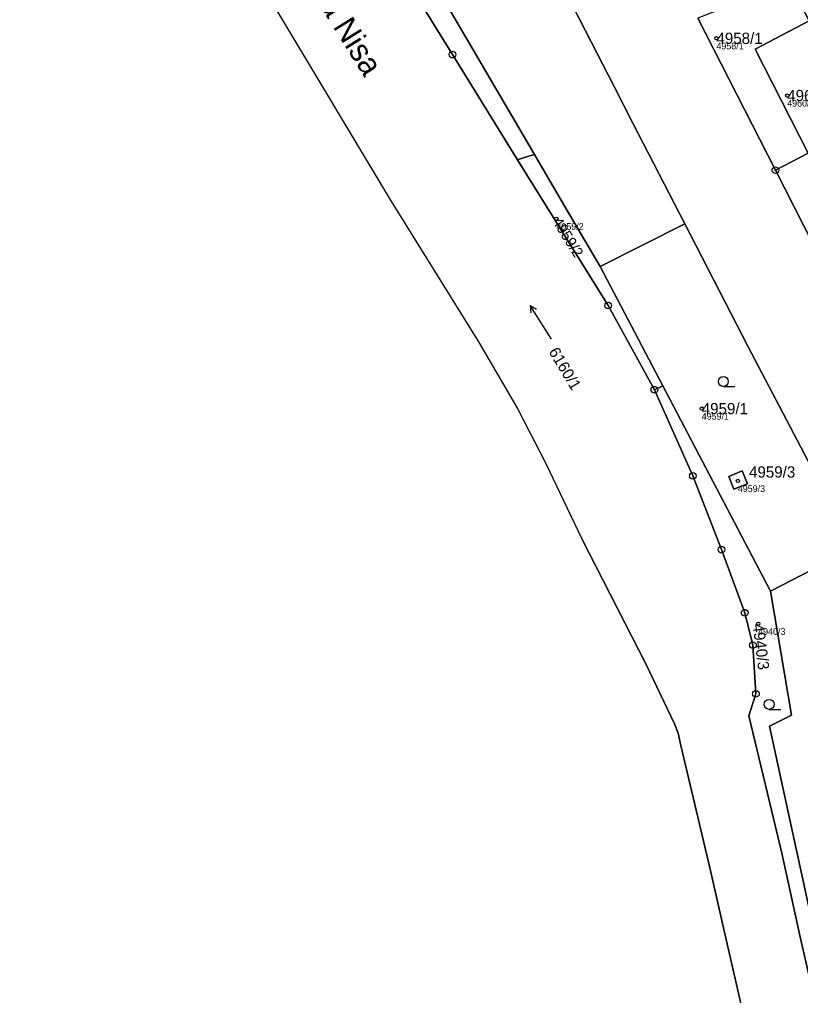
# Model space of a CAD drawing. Extents: x -690132 to -685994, y -975441 to -972444.
# Drawn here: x -689047.2 to -688929.8, y -973890.6 to -973743.9 of the extents above; entities that cross this region are included whole.
import ezdxf

# ---------------------------------------------------------------- set-up
doc = ezdxf.new("R2010")
doc.units = 0
for name, color, linetype in [('Definiční body', 7, 'Continuous'), ('Hranice parcel', 7, 'Continuous'), ('Parcelní čísla', 7, 'Continuous'), ('Polygon budovy', 7, 'Continuous'), ('Polygon ku', 7, 'Continuous'), ('Polygon parcely', 7, 'Continuous'), ('Pop  PČ popisy', 7, 'Continuous'), ('Značky bodu BP', 7, 'Continuous'), ('Značky kultur', 7, 'Continuous')]:
    doc.layers.add(name, color=color, linetype=linetype)

msp = doc.modelspace()

# ---------------------------------------------------------------- linework, layer by layer
at = {"layer": 'Definiční body'}
for centre in [(-688942.4, -973746.73), (-688931.76, -973755.34), (-688966.45, -973773.85), (-688944.61, -973802.39), (-688939.18, -973813.26), (-688936.12, -973834.73)]:
    msp.add_circle(centre, 0.25, dxfattribs=at)
at = {"layer": 'Hranice parcel'}
for p, q in [((-688969.75, -973764.18), (-689004.59, -973704.73)), ((-688945.19, -973743.71), (-688933.54, -973766.56)), ((-688933.54, -973766.56), (-688928.59, -973764)), ((-688933.54, -973766.56), (-688922.01, -973789.19)), ((-688947.17, -973774.59), (-688959.87, -973781.03)), ((-688959.87, -973781.03), (-688950.46, -973798.95)), ((-688950.46, -973798.95), (-688951.73, -973799.54)), ((-688934.28, -973829.81), (-688950.46, -973798.95)), ((-688972.27, -973802.49), (-688968.06, -973810.64)), ((-688968.06, -973810.64), (-688962.7, -973821.86)), ((-688952.97, -973840.83), (-688962.7, -973821.86)), ((-688921.76, -973823.34), (-688934.28, -973829.81)), ((-688943.34, -973871.6), (-688947.73, -973853.02)), ((-688941.47, -973879.8), (-688943.34, -973871.6)), ((-688926.35, -973945.84), (-688941.47, -973879.8))]:
    msp.add_line(p, q, dxfattribs=at)
for points in [[(-689047.17, -973675.58), (-689041.35, -973687.74), (-689034.16, -973701.36), (-689015.06, -973732.6), (-689008.56, -973742.51), (-688991.51, -973770.89), (-688978.19, -973792.37), (-688972.27, -973802.49)], [(-689009.2, -973705.2), (-688998.94, -973721.84), (-688991.66, -973733.7), (-688982.08, -973749.18), (-688972.3, -973764.97)], [(-688968.28, -973733.48), (-688957.74, -973754.07), (-688954.91, -973759.57), (-688947.17, -973774.59)], [(-688928.59, -973764), (-688936.58, -973748.35), (-688928.48, -973744.1), (-688931.45, -973738.29)], [(-688969.75, -973764.18), (-688971.12, -973764.6), (-688972.3, -973764.97)], [(-688959.87, -973781.03), (-688964.97, -973772.34), (-688969.75, -973764.18)], [(-688972.3, -973764.97), (-688958.67, -973786.9), (-688951.73, -973799.54)], [(-688921.76, -973823.34), (-688937.68, -973792.98), (-688947.17, -973774.59)], [(-688951.73, -973799.54), (-688945.94, -973812.5), (-688941.64, -973823.58), (-688938.15, -973833.06), (-688936.91, -973837.94), (-688936.46, -973845.26), (-688937.51, -973848.56), (-688932.59, -973869.22), (-688929.86, -973881.58), (-688915.02, -973946.43), (-688914.02, -973950.23)], [(-688939.76, -973814.48), (-688940.53, -973812.58), (-688938.51, -973811.76), (-688937.74, -973813.67), (-688939.76, -973814.48)], [(-688934.28, -973829.81), (-688931.11, -973848.44), (-688934.41, -973850.14), (-688926.32, -973887.43), (-688914.23, -973939.88), (-688911.97, -973939.14), (-688909.83, -973947.57)], [(-688947.73, -973853.02), (-688948.16, -973851.19), (-688948.71, -973849.79), (-688952.97, -973840.83)]]:
    msp.add_lwpolyline(points, dxfattribs=at)
at = {"layer": 'Polygon budovy'}
msp.add_lwpolyline([(-688928.48, -973744.1), (-688936.58, -973748.35), (-688928.59, -973764), (-688920.45, -973759.79), (-688923.93, -973753), (-688924.86, -973751.17)], close=True, dxfattribs=at)
at = {"layer": 'Polygon ku'}
msp.add_lwpolyline([(-689008.56, -973742.51), (-688991.51, -973770.89), (-688978.19, -973792.37), (-688972.27, -973802.49), (-688968.06, -973810.64), (-688962.7, -973821.86), (-688952.97, -973840.83), (-688948.71, -973849.79), (-688948.16, -973851.19), (-688947.73, -973853.02), (-688943.34, -973871.6), (-688941.47, -973879.8), (-688926.35, -973945.84)], dxfattribs=at)
at = {"layer": 'Polygon parcely'}
for points in [[(-689007.32, -973506.23), (-689014.27, -973526.32), (-689017.44, -973534), (-689017.85, -973542.83), (-689018.15, -973554.17), (-689017.27, -973562.27), (-689016.73, -973564.31), (-689008.91, -973602.02), (-689004.4, -973623.17), (-689002.31, -973632.94), (-688997.51, -973656), (-688993.3, -973676.28), (-688991.82, -973681.75), (-688989.29, -973689.38), (-688986.28, -973698.21), (-688984, -973702.68), (-688974.71, -973720.89), (-688970.94, -973728.29), (-688968.28, -973733.48), (-688957.74, -973754.07), (-688954.91, -973759.57), (-688947.17, -973774.59), (-688937.68, -973792.98), (-688921.76, -973823.34)], [(-689004.59, -973704.73), (-688969.75, -973764.18), (-688964.97, -973772.34), (-688959.87, -973781.03), (-688947.17, -973774.59), (-688954.91, -973759.57), (-688957.74, -973754.07), (-688968.28, -973733.48)], [(-688915.02, -973946.43), (-688929.86, -973881.58), (-688932.59, -973869.22), (-688937.51, -973848.56), (-688936.46, -973845.26), (-688936.91, -973837.94), (-688938.15, -973833.06), (-688941.64, -973823.58), (-688945.94, -973812.5), (-688951.73, -973799.54), (-688958.67, -973786.9), (-688972.3, -973764.97), (-688982.08, -973749.18), (-688991.66, -973733.7)], [(-689008.56, -973742.51), (-688991.51, -973770.89), (-688978.19, -973792.37), (-688972.27, -973802.49), (-688968.06, -973810.64), (-688962.7, -973821.86), (-688952.97, -973840.83), (-688948.71, -973849.79), (-688948.16, -973851.19), (-688947.73, -973853.02), (-688943.34, -973871.6), (-688941.47, -973879.8), (-688926.35, -973945.84)], [(-688922.01, -973789.19), (-688933.54, -973766.56), (-688945.19, -973743.71)]]:
    msp.add_lwpolyline(points, dxfattribs=at)
for points in [[(-688969.75, -973764.18), (-689004.59, -973704.73), (-689006.43, -973704.92), (-689009.2, -973705.2), (-688998.94, -973721.84), (-688991.66, -973733.7), (-688982.08, -973749.18), (-688972.3, -973764.97), (-688971.12, -973764.6)], [(-688925.67, -973736.01), (-688931.45, -973738.29), (-688928.48, -973744.1), (-688936.58, -973748.35), (-688928.59, -973764), (-688920.45, -973759.79), (-688911.17, -973757.02)], [(-688928.48, -973744.1), (-688931.45, -973738.29), (-688945.19, -973743.71), (-688933.54, -973766.56), (-688928.59, -973764), (-688936.58, -973748.35)], [(-688972.3, -973764.97), (-688958.67, -973786.9), (-688951.73, -973799.54), (-688950.46, -973798.95), (-688959.87, -973781.03), (-688964.97, -973772.34), (-688969.75, -973764.18), (-688971.12, -973764.6)], [(-688933.54, -973766.56), (-688922.01, -973789.19), (-688909.01, -973782.17), (-688912.4, -973775.53), (-688920.58, -973779.7), (-688928.59, -973764)], [(-688959.87, -973781.03), (-688950.46, -973798.95), (-688934.28, -973829.81), (-688921.76, -973823.34), (-688937.68, -973792.98), (-688947.17, -973774.59)], [(-688936.91, -973837.94), (-688936.46, -973845.26), (-688937.51, -973848.56), (-688932.59, -973869.22), (-688929.86, -973881.58), (-688915.02, -973946.43), (-688914.02, -973950.23), (-688909.66, -973947.88), (-688909.83, -973947.57), (-688911.97, -973939.14), (-688914.23, -973939.88), (-688926.32, -973887.43), (-688934.41, -973850.14), (-688931.11, -973848.44), (-688934.28, -973829.81), (-688950.46, -973798.95), (-688951.73, -973799.54), (-688945.94, -973812.5), (-688941.64, -973823.58), (-688938.15, -973833.06)], [(-688939.76, -973814.48), (-688940.53, -973812.58), (-688938.51, -973811.76), (-688937.74, -973813.67)], [(-688939.76, -973814.48), (-688937.74, -973813.67), (-688938.51, -973811.76), (-688940.53, -973812.58)], [(-688903.41, -973859.13), (-688920.64, -973825.58), (-688921.76, -973823.34), (-688934.28, -973829.81), (-688931.11, -973848.44), (-688934.41, -973850.14), (-688926.32, -973887.43), (-688914.23, -973939.88), (-688911.97, -973939.14), (-688909.83, -973947.57), (-688899.76, -973942.22), (-688897.76, -973945.96), (-688875.04, -973933.82), (-688873.13, -973918.02), (-688886.05, -973892.73), (-688896.53, -973872.07)]]:
    msp.add_lwpolyline(points, close=True, dxfattribs=at)
at = {"layer": 'Značky bodu BP'}
for centre, radius in [((-688982.08, -973749.18), 0.5), ((-688982.08, -973749.18), 0.0303), ((-688933.54, -973766.56), 0.5), ((-688933.54, -973766.56), 0.0303), ((-688958.67, -973786.9), 0.5), ((-688958.67, -973786.9), 0.0303), ((-688951.73, -973799.54), 0.5), ((-688951.73, -973799.54), 0.0303), ((-688945.94, -973812.5), 0.5), ((-688945.94, -973812.5), 0.0303), ((-688941.64, -973823.58), 0.5), ((-688941.64, -973823.58), 0.0303), ((-688938.15, -973833.06), 0.5), ((-688938.15, -973833.06), 0.0303), ((-688936.91, -973837.94), 0.5), ((-688936.91, -973837.94), 0.0303), ((-688936.46, -973845.26), 0.5), ((-688936.46, -973845.26), 0.0303)]:
    msp.add_circle(centre, radius, dxfattribs=at)
at = {"layer": 'Značky kultur'}
for p, q in [((-688967.2, -973791.97), (-688970.38, -973786.89)), ((-688970.38, -973786.89), (-688970.29, -973787.98)), ((-688970.38, -973786.89), (-688969.44, -973787.45)), ((-688941.36, -973799.06), (-688939.61, -973799.06)), ((-688934.47, -973847.59), (-688932.72, -973847.59))]:
    msp.add_line(p, q, dxfattribs=at)
for centre in [(-688941.36, -973798.31), (-688934.47, -973846.84)]:
    msp.add_circle(centre, 0.75, dxfattribs=at)

# ---------------------------------------------------------------- texts
at = {"layer": 'Definiční body'}
for s, p in [('4958/1', (-688942.4, -973748.39)), ('4960/1', (-688931.76, -973757)), ('4959/2', (-688966.45, -973775.51)), ('4959/1', (-688944.61, -973804.05)), ('4959/3', (-688939.18, -973814.92)), ('4940/3', (-688936.12, -973836.39))]:
    msp.add_text(s, height=1, dxfattribs=at).set_placement(p)
at = {"layer": 'Parcelní čísla'}
for s, p in [('4958/1', (-688942.4, -973747.58)), ('4960/1', (-688931.76, -973756.19)), ('4959/1', (-688944.61, -973803.24)), ('4959/3', (-688937.5, -973812.76))]:
    msp.add_text(s, height=1.7, dxfattribs=at).set_placement(p)
for s, height, rotation, p in [('4959/2', 1.6, 302, (-688967.13, -973774.27)), ('6160/1', 1.7, 301, (-688967.68, -973793.82)), ('4940/3', 1.7, 277, (-688936.96, -973834.83))]:
    msp.add_text(s, height=height, rotation=rotation, dxfattribs=at).set_placement(p)
at = {"layer": 'Pop  PČ popisy'}
msp.add_text('Lužická Nisa', height=3.4, rotation=302, dxfattribs=at).set_placement((-689008.95, -973730.82))

doc.saveas('drawing.dxf')
